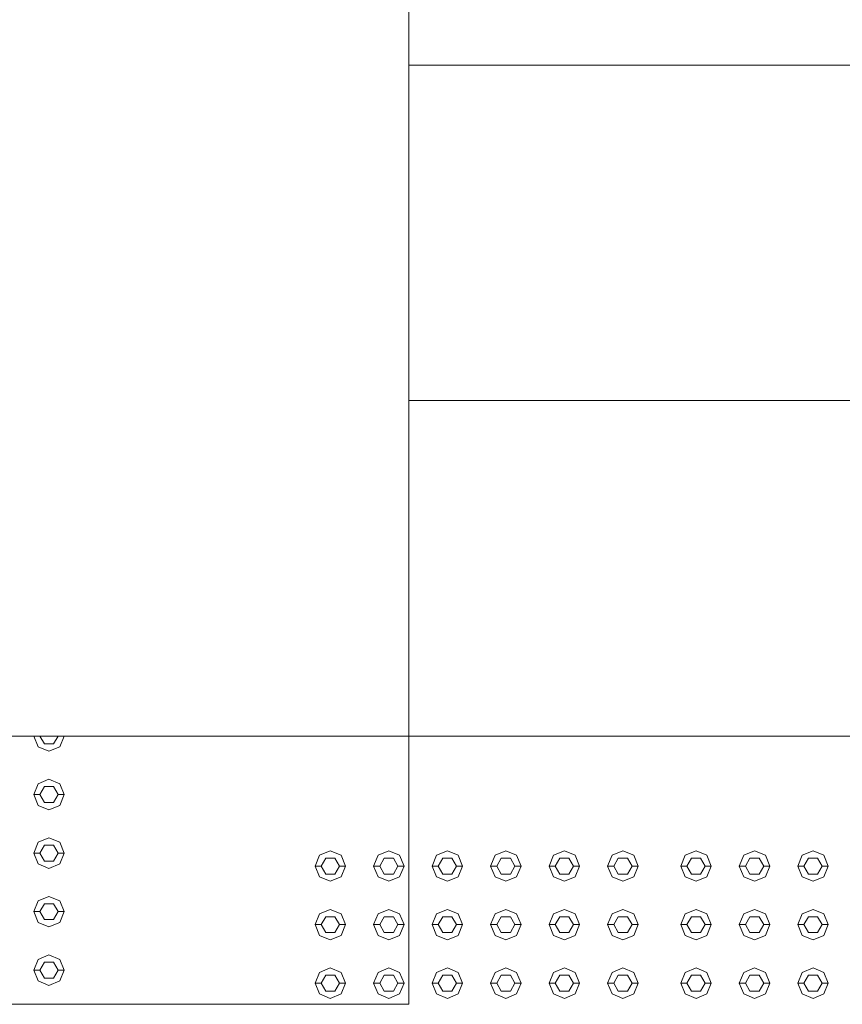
# Model space of a CAD drawing. Header units: millimetres. Extents: x 2 to 902, y -447 to 199.
# Tile 745 of 1056: x 25.38 to 26.73, y 174.43 to 176.05. Entities that reach past the tile are written whole.
import ezdxf

# ---------------------------------------------------------------- set-up
doc = ezdxf.new("R2010")
doc.units = ezdxf.units.MM
doc.header["$MEASUREMENT"] = 0
for name, color, linetype, lineweight in [('IFC-Elemento construtivo genérico-Contorno', 253, 'Continuous', 5), ('IFC-Escada-Contorno', 32, 'Continuous', 5), ('IFC-Laje-Contorno', 134, 'Continuous', 5), ('IFC-Lance de escada-Contorno', 32, 'Continuous', 5)]:
    doc.layers.add(name, color=color, linetype=linetype, lineweight=lineweight)

msp = doc.modelspace()

# ---------------------------------------------------------------- linework, layer by layer
at = {"layer": 'IFC-Elemento construtivo genérico-Contorno', "color": 7, "lineweight": 5}
for p, q in [((25.4021, 174.8714), (25.4094, 174.8538)), ((25.4121, 174.8714), (25.4196, 174.8584)), ((25.4346, 174.8584), (25.4421, 174.8714)), ((25.4448, 174.8538), (25.4521, 174.8714)), ((25.4196, 174.8584), (25.4346, 174.8584)), ((25.4094, 174.8538), (25.4271, 174.8464)), ((25.4271, 174.8464), (25.4448, 174.8538)), ((25.4021, 174.7754), (25.4094, 174.7931)), ((25.4094, 174.7931), (25.4271, 174.8004)), ((25.4271, 174.8004), (25.4448, 174.7931)), ((25.4448, 174.7931), (25.4521, 174.7754)), ((25.4021, 174.7754), (25.4121, 174.7754)), ((25.4021, 174.7754), (25.4094, 174.7577)), ((25.4121, 174.7754), (25.4196, 174.7884)), ((25.4121, 174.7754), (25.4196, 174.7624)), ((25.4196, 174.7884), (25.4346, 174.7884)), ((25.4346, 174.7884), (25.4421, 174.7754)), ((25.4346, 174.7624), (25.4421, 174.7754)), ((25.4421, 174.7754), (25.4521, 174.7754)), ((25.4448, 174.7577), (25.4521, 174.7754)), ((25.4094, 174.7577), (25.4271, 174.7504)), ((25.4196, 174.7624), (25.4346, 174.7624)), ((25.4271, 174.7504), (25.4448, 174.7577)), ((25.4021, 174.6794), (25.4094, 174.6971)), ((25.4094, 174.6971), (25.4271, 174.7044)), ((25.4271, 174.7044), (25.4448, 174.6971)), ((25.4448, 174.6971), (25.4521, 174.6794)), ((25.4021, 174.6794), (25.4121, 174.6794)), ((25.4021, 174.6794), (25.4094, 174.6618)), ((25.4121, 174.6794), (25.4196, 174.6924)), ((25.4121, 174.6794), (25.4196, 174.6664)), ((25.4196, 174.6924), (25.4346, 174.6924)), ((25.4346, 174.6924), (25.4421, 174.6794)), ((25.4346, 174.6664), (25.4421, 174.6794)), ((25.4421, 174.6794), (25.4521, 174.6794)), ((25.4448, 174.6618), (25.4521, 174.6794)), ((25.871, 174.6758), (25.8887, 174.6831)), ((25.8887, 174.6831), (25.9064, 174.6758)), ((25.967, 174.6758), (25.9847, 174.6831)), ((25.9847, 174.6831), (26.0024, 174.6758)), ((26.063, 174.6758), (26.0807, 174.6831)), ((26.063, 174.6758), (26.0807, 174.6831)), ((26.0807, 174.6831), (26.0984, 174.6758)), ((26.0807, 174.6831), (26.0984, 174.6758)), ((26.159, 174.6758), (26.1767, 174.6831)), ((26.159, 174.6758), (26.1767, 174.6831)), ((26.1767, 174.6831), (26.1944, 174.6758)), ((26.1767, 174.6831), (26.1944, 174.6758)), ((26.255, 174.6758), (26.2727, 174.6831)), ((26.255, 174.6758), (26.2727, 174.6831)), ((26.2727, 174.6831), (26.2904, 174.6758)), ((26.2727, 174.6831), (26.2904, 174.6758)), ((26.351, 174.6758), (26.3687, 174.6831)), ((26.351, 174.6758), (26.3687, 174.6831)), ((26.3687, 174.6831), (26.3864, 174.6758)), ((26.3687, 174.6831), (26.3864, 174.6758)), ((26.471, 174.6758), (26.4887, 174.6831)), ((26.471, 174.6758), (26.4887, 174.6831)), ((26.4887, 174.6831), (26.5064, 174.6758)), ((26.4887, 174.6831), (26.5064, 174.6758)), ((26.567, 174.6758), (26.5847, 174.6831)), ((26.567, 174.6758), (26.5847, 174.6831)), ((26.5847, 174.6831), (26.6024, 174.6758)), ((26.5847, 174.6831), (26.6024, 174.6758)), ((26.663, 174.6758), (26.6807, 174.6831)), ((26.663, 174.6758), (26.6807, 174.6831)), ((26.6807, 174.6831), (26.6984, 174.6758)), ((26.6807, 174.6831), (26.6984, 174.6758)), ((25.4094, 174.6618), (25.4271, 174.6544)), ((25.4196, 174.6664), (25.4346, 174.6664)), ((25.4271, 174.6544), (25.4448, 174.6618)), ((25.8637, 174.6581), (25.871, 174.6758)), ((25.8737, 174.6581), (25.8812, 174.6711)), ((25.8812, 174.6711), (25.8962, 174.6711)), ((25.8962, 174.6711), (25.9037, 174.6581)), ((25.9064, 174.6758), (25.9137, 174.6581)), ((25.9597, 174.6581), (25.967, 174.6758)), ((25.9697, 174.6581), (25.9772, 174.6711)), ((25.9772, 174.6711), (25.9922, 174.6711)), ((25.9922, 174.6711), (25.9997, 174.6581)), ((26.0024, 174.6758), (26.0097, 174.6581)), ((26.0557, 174.6581), (26.063, 174.6758)), ((26.0557, 174.6581), (26.063, 174.6758)), ((26.0657, 174.6581), (26.0732, 174.6711)), ((26.0657, 174.6581), (26.0732, 174.6711)), ((26.0732, 174.6711), (26.0882, 174.6711)), ((26.0732, 174.6711), (26.0882, 174.6711)), ((26.0882, 174.6711), (26.0957, 174.6581)), ((26.0882, 174.6711), (26.0957, 174.6581)), ((26.0984, 174.6758), (26.1057, 174.6581)), ((26.0984, 174.6758), (26.1057, 174.6581)), ((26.1517, 174.6581), (26.159, 174.6758)), ((26.1517, 174.6581), (26.159, 174.6758)), ((26.1617, 174.6581), (26.1692, 174.6711)), ((26.1617, 174.6581), (26.1692, 174.6711)), ((26.1692, 174.6711), (26.1842, 174.6711)), ((26.1692, 174.6711), (26.1842, 174.6711)), ((26.1842, 174.6711), (26.1917, 174.6581)), ((26.1842, 174.6711), (26.1917, 174.6581)), ((26.1944, 174.6758), (26.2017, 174.6581)), ((26.1944, 174.6758), (26.2017, 174.6581)), ((26.2477, 174.6581), (26.255, 174.6758)), ((26.2477, 174.6581), (26.255, 174.6758)), ((26.2577, 174.6581), (26.2652, 174.6711)), ((26.2577, 174.6581), (26.2652, 174.6711)), ((26.2652, 174.6711), (26.2802, 174.6711)), ((26.2652, 174.6711), (26.2802, 174.6711)), ((26.2802, 174.6711), (26.2877, 174.6581)), ((26.2802, 174.6711), (26.2877, 174.6581)), ((26.2904, 174.6758), (26.2977, 174.6581)), ((26.2904, 174.6758), (26.2977, 174.6581)), ((26.3437, 174.6581), (26.351, 174.6758)), ((26.3437, 174.6581), (26.351, 174.6758)), ((26.3537, 174.6581), (26.3612, 174.6711)), ((26.3537, 174.6581), (26.3612, 174.6711)), ((26.3612, 174.6711), (26.3762, 174.6711)), ((26.3612, 174.6711), (26.3762, 174.6711)), ((26.3762, 174.6711), (26.3837, 174.6581)), ((26.3762, 174.6711), (26.3837, 174.6581)), ((26.3864, 174.6758), (26.3937, 174.6581)), ((26.3864, 174.6758), (26.3937, 174.6581)), ((26.4637, 174.6581), (26.471, 174.6758)), ((26.4637, 174.6581), (26.471, 174.6758)), ((26.4737, 174.6581), (26.4812, 174.6711)), ((26.4737, 174.6581), (26.4812, 174.6711)), ((26.4812, 174.6711), (26.4962, 174.6711)), ((26.4812, 174.6711), (26.4962, 174.6711)), ((26.4962, 174.6711), (26.5037, 174.6581)), ((26.4962, 174.6711), (26.5037, 174.6581)), ((26.5064, 174.6758), (26.5137, 174.6581)), ((26.5064, 174.6758), (26.5137, 174.6581)), ((26.5597, 174.6581), (26.567, 174.6758)), ((26.5597, 174.6581), (26.567, 174.6758)), ((26.5697, 174.6581), (26.5772, 174.6711)), ((26.5697, 174.6581), (26.5772, 174.6711)), ((26.5772, 174.6711), (26.5922, 174.6711)), ((26.5772, 174.6711), (26.5922, 174.6711)), ((26.5922, 174.6711), (26.5997, 174.6581)), ((26.5922, 174.6711), (26.5997, 174.6581)), ((26.6024, 174.6758), (26.6097, 174.6581)), ((26.6024, 174.6758), (26.6097, 174.6581)), ((26.6557, 174.6581), (26.663, 174.6758)), ((26.6557, 174.6581), (26.663, 174.6758)), ((26.6657, 174.6581), (26.6732, 174.6711)), ((26.6657, 174.6581), (26.6732, 174.6711)), ((26.6732, 174.6711), (26.6882, 174.6711)), ((26.6732, 174.6711), (26.6882, 174.6711)), ((26.6882, 174.6711), (26.6957, 174.6581)), ((26.6882, 174.6711), (26.6957, 174.6581)), ((26.6984, 174.6758), (26.7057, 174.6581)), ((26.6984, 174.6758), (26.7057, 174.6581)), ((25.8637, 174.6581), (25.8737, 174.6581)), ((25.8637, 174.6581), (25.871, 174.6405)), ((25.8737, 174.6581), (25.8812, 174.6451)), ((25.8812, 174.6451), (25.8962, 174.6451)), ((25.8962, 174.6451), (25.9037, 174.6581)), ((25.9037, 174.6581), (25.9137, 174.6581)), ((25.9064, 174.6405), (25.9137, 174.6581)), ((25.9597, 174.6581), (25.9697, 174.6581)), ((25.9597, 174.6581), (25.967, 174.6405)), ((25.9697, 174.6581), (25.9772, 174.6451)), ((25.9772, 174.6451), (25.9922, 174.6451)), ((25.9922, 174.6451), (25.9997, 174.6581)), ((25.9997, 174.6581), (26.0097, 174.6581)), ((26.0024, 174.6405), (26.0097, 174.6581)), ((26.0557, 174.6581), (26.0657, 174.6581)), ((26.0557, 174.6581), (26.063, 174.6405)), ((26.0557, 174.6581), (26.0657, 174.6581)), ((26.0557, 174.6581), (26.063, 174.6405)), ((26.0657, 174.6581), (26.0732, 174.6451)), ((26.0657, 174.6581), (26.0732, 174.6451)), ((26.0732, 174.6451), (26.0882, 174.6451)), ((26.0732, 174.6451), (26.0882, 174.6451)), ((26.0882, 174.6451), (26.0957, 174.6581)), ((26.0882, 174.6451), (26.0957, 174.6581)), ((26.0957, 174.6581), (26.1057, 174.6581)), ((26.0957, 174.6581), (26.1057, 174.6581)), ((26.0984, 174.6405), (26.1057, 174.6581)), ((26.0984, 174.6405), (26.1057, 174.6581)), ((26.1517, 174.6581), (26.1617, 174.6581)), ((26.1517, 174.6581), (26.159, 174.6405)), ((26.1517, 174.6581), (26.1617, 174.6581)), ((26.1517, 174.6581), (26.159, 174.6405)), ((26.1617, 174.6581), (26.1692, 174.6451)), ((26.1617, 174.6581), (26.1692, 174.6451)), ((26.1692, 174.6451), (26.1842, 174.6451)), ((26.1692, 174.6451), (26.1842, 174.6451)), ((26.1842, 174.6451), (26.1917, 174.6581)), ((26.1842, 174.6451), (26.1917, 174.6581)), ((26.1917, 174.6581), (26.2017, 174.6581)), ((26.1917, 174.6581), (26.2017, 174.6581)), ((26.1944, 174.6405), (26.2017, 174.6581)), ((26.1944, 174.6405), (26.2017, 174.6581)), ((26.2477, 174.6581), (26.2577, 174.6581)), ((26.2477, 174.6581), (26.255, 174.6405)), ((26.2477, 174.6581), (26.2577, 174.6581)), ((26.2477, 174.6581), (26.255, 174.6405)), ((26.2577, 174.6581), (26.2652, 174.6451)), ((26.2577, 174.6581), (26.2652, 174.6451)), ((26.2652, 174.6451), (26.2802, 174.6451)), ((26.2652, 174.6451), (26.2802, 174.6451)), ((26.2802, 174.6451), (26.2877, 174.6581)), ((26.2802, 174.6451), (26.2877, 174.6581)), ((26.2877, 174.6581), (26.2977, 174.6581)), ((26.2877, 174.6581), (26.2977, 174.6581)), ((26.2904, 174.6405), (26.2977, 174.6581)), ((26.2904, 174.6405), (26.2977, 174.6581)), ((26.3437, 174.6581), (26.3537, 174.6581)), ((26.3437, 174.6581), (26.351, 174.6405)), ((26.3437, 174.6581), (26.3537, 174.6581)), ((26.3437, 174.6581), (26.351, 174.6405)), ((26.3537, 174.6581), (26.3612, 174.6451)), ((26.3537, 174.6581), (26.3612, 174.6451)), ((26.3612, 174.6451), (26.3762, 174.6451)), ((26.3612, 174.6451), (26.3762, 174.6451)), ((26.3762, 174.6451), (26.3837, 174.6581)), ((26.3762, 174.6451), (26.3837, 174.6581)), ((26.3837, 174.6581), (26.3937, 174.6581)), ((26.3837, 174.6581), (26.3937, 174.6581)), ((26.3864, 174.6405), (26.3937, 174.6581)), ((26.3864, 174.6405), (26.3937, 174.6581)), ((26.4637, 174.6581), (26.4737, 174.6581)), ((26.4637, 174.6581), (26.471, 174.6405)), ((26.4637, 174.6581), (26.4737, 174.6581)), ((26.4637, 174.6581), (26.471, 174.6405)), ((26.4737, 174.6581), (26.4812, 174.6451)), ((26.4737, 174.6581), (26.4812, 174.6451)), ((26.4812, 174.6451), (26.4962, 174.6451)), ((26.4812, 174.6451), (26.4962, 174.6451)), ((26.4962, 174.6451), (26.5037, 174.6581)), ((26.4962, 174.6451), (26.5037, 174.6581)), ((26.5037, 174.6581), (26.5137, 174.6581)), ((26.5037, 174.6581), (26.5137, 174.6581)), ((26.5064, 174.6405), (26.5137, 174.6581)), ((26.5064, 174.6405), (26.5137, 174.6581)), ((26.5597, 174.6581), (26.5697, 174.6581)), ((26.5597, 174.6581), (26.567, 174.6405)), ((26.5597, 174.6581), (26.5697, 174.6581)), ((26.5597, 174.6581), (26.567, 174.6405)), ((26.5697, 174.6581), (26.5772, 174.6451)), ((26.5697, 174.6581), (26.5772, 174.6451)), ((26.5772, 174.6451), (26.5922, 174.6451)), ((26.5772, 174.6451), (26.5922, 174.6451)), ((26.5922, 174.6451), (26.5997, 174.6581)), ((26.5922, 174.6451), (26.5997, 174.6581)), ((26.5997, 174.6581), (26.6097, 174.6581)), ((26.5997, 174.6581), (26.6097, 174.6581)), ((26.6024, 174.6405), (26.6097, 174.6581)), ((26.6024, 174.6405), (26.6097, 174.6581)), ((26.6557, 174.6581), (26.6657, 174.6581)), ((26.6557, 174.6581), (26.663, 174.6405)), ((26.6557, 174.6581), (26.6657, 174.6581)), ((26.6557, 174.6581), (26.663, 174.6405)), ((26.6657, 174.6581), (26.6732, 174.6451)), ((26.6657, 174.6581), (26.6732, 174.6451)), ((26.6732, 174.6451), (26.6882, 174.6451)), ((26.6732, 174.6451), (26.6882, 174.6451)), ((26.6882, 174.6451), (26.6957, 174.6581)), ((26.6882, 174.6451), (26.6957, 174.6581)), ((26.6957, 174.6581), (26.7057, 174.6581)), ((26.6957, 174.6581), (26.7057, 174.6581)), ((26.6984, 174.6405), (26.7057, 174.6581)), ((26.6984, 174.6405), (26.7057, 174.6581)), ((25.871, 174.6405), (25.8887, 174.6331)), ((25.8887, 174.6331), (25.9064, 174.6405)), ((25.967, 174.6405), (25.9847, 174.6331)), ((25.9847, 174.6331), (26.0024, 174.6405)), ((26.063, 174.6405), (26.0807, 174.6331)), ((26.063, 174.6405), (26.0807, 174.6331)), ((26.0807, 174.6331), (26.0984, 174.6405)), ((26.0807, 174.6331), (26.0984, 174.6405)), ((26.159, 174.6405), (26.1767, 174.6331)), ((26.159, 174.6405), (26.1767, 174.6331)), ((26.1767, 174.6331), (26.1944, 174.6405)), ((26.1767, 174.6331), (26.1944, 174.6405)), ((26.255, 174.6405), (26.2727, 174.6331)), ((26.255, 174.6405), (26.2727, 174.6331)), ((26.2727, 174.6331), (26.2904, 174.6405)), ((26.2727, 174.6331), (26.2904, 174.6405)), ((26.351, 174.6405), (26.3687, 174.6331)), ((26.351, 174.6405), (26.3687, 174.6331)), ((26.3687, 174.6331), (26.3864, 174.6405)), ((26.3687, 174.6331), (26.3864, 174.6405)), ((26.471, 174.6405), (26.4887, 174.6331)), ((26.471, 174.6405), (26.4887, 174.6331)), ((26.4887, 174.6331), (26.5064, 174.6405)), ((26.4887, 174.6331), (26.5064, 174.6405)), ((26.567, 174.6405), (26.5847, 174.6331)), ((26.567, 174.6405), (26.5847, 174.6331)), ((26.5847, 174.6331), (26.6024, 174.6405)), ((26.5847, 174.6331), (26.6024, 174.6405)), ((26.663, 174.6405), (26.6807, 174.6331)), ((26.663, 174.6405), (26.6807, 174.6331)), ((26.6807, 174.6331), (26.6984, 174.6405)), ((26.6807, 174.6331), (26.6984, 174.6405)), ((25.4021, 174.5834), (25.4094, 174.6011)), ((25.4094, 174.6011), (25.4271, 174.6084)), ((25.4121, 174.5834), (25.4196, 174.5964)), ((25.4196, 174.5964), (25.4346, 174.5964)), ((25.4271, 174.6084), (25.4448, 174.6011)), ((25.4346, 174.5964), (25.4421, 174.5834)), ((25.4448, 174.6011), (25.4521, 174.5834)), ((25.4021, 174.5834), (25.4121, 174.5834)), ((25.4021, 174.5834), (25.4094, 174.5658)), ((25.4121, 174.5834), (25.4196, 174.5704)), ((25.4346, 174.5704), (25.4421, 174.5834)), ((25.4421, 174.5834), (25.4521, 174.5834)), ((25.4448, 174.5658), (25.4521, 174.5834)), ((25.8637, 174.5621), (25.871, 174.5798)), ((25.871, 174.5798), (25.8887, 174.5871)), ((25.8887, 174.5871), (25.9064, 174.5798)), ((25.9064, 174.5798), (25.9137, 174.5621)), ((25.9597, 174.5621), (25.967, 174.5798)), ((25.967, 174.5798), (25.9847, 174.5871)), ((25.9847, 174.5871), (26.0024, 174.5798)), ((26.0024, 174.5798), (26.0097, 174.5621)), ((26.0557, 174.5621), (26.063, 174.5798)), ((26.0557, 174.5621), (26.063, 174.5798)), ((26.063, 174.5798), (26.0807, 174.5871)), ((26.063, 174.5798), (26.0807, 174.5871)), ((26.0807, 174.5871), (26.0984, 174.5798)), ((26.0807, 174.5871), (26.0984, 174.5798)), ((26.0984, 174.5798), (26.1057, 174.5621)), ((26.0984, 174.5798), (26.1057, 174.5621)), ((26.1517, 174.5621), (26.159, 174.5798)), ((26.1517, 174.5621), (26.159, 174.5798)), ((26.159, 174.5798), (26.1767, 174.5871)), ((26.159, 174.5798), (26.1767, 174.5871)), ((26.1767, 174.5871), (26.1944, 174.5798)), ((26.1767, 174.5871), (26.1944, 174.5798)), ((26.1944, 174.5798), (26.2017, 174.5621)), ((26.1944, 174.5798), (26.2017, 174.5621)), ((26.2477, 174.5621), (26.255, 174.5798)), ((26.2477, 174.5621), (26.255, 174.5798)), ((26.255, 174.5798), (26.2727, 174.5871)), ((26.255, 174.5798), (26.2727, 174.5871)), ((26.2727, 174.5871), (26.2904, 174.5798)), ((26.2727, 174.5871), (26.2904, 174.5798)), ((26.2904, 174.5798), (26.2977, 174.5621)), ((26.2904, 174.5798), (26.2977, 174.5621)), ((26.3437, 174.5621), (26.351, 174.5798)), ((26.3437, 174.5621), (26.351, 174.5798)), ((26.351, 174.5798), (26.3687, 174.5871)), ((26.351, 174.5798), (26.3687, 174.5871)), ((26.3687, 174.5871), (26.3864, 174.5798)), ((26.3687, 174.5871), (26.3864, 174.5798)), ((26.3864, 174.5798), (26.3937, 174.5621)), ((26.3864, 174.5798), (26.3937, 174.5621)), ((26.4637, 174.5621), (26.471, 174.5798)), ((26.4637, 174.5621), (26.471, 174.5798)), ((26.471, 174.5798), (26.4887, 174.5871)), ((26.471, 174.5798), (26.4887, 174.5871)), ((26.4887, 174.5871), (26.5064, 174.5798)), ((26.4887, 174.5871), (26.5064, 174.5798)), ((26.5064, 174.5798), (26.5137, 174.5621)), ((26.5064, 174.5798), (26.5137, 174.5621)), ((26.5597, 174.5621), (26.567, 174.5798)), ((26.5597, 174.5621), (26.567, 174.5798)), ((26.567, 174.5798), (26.5847, 174.5871)), ((26.567, 174.5798), (26.5847, 174.5871)), ((26.5847, 174.5871), (26.6024, 174.5798)), ((26.5847, 174.5871), (26.6024, 174.5798)), ((26.6024, 174.5798), (26.6097, 174.5621)), ((26.6024, 174.5798), (26.6097, 174.5621)), ((26.6557, 174.5621), (26.663, 174.5798)), ((26.6557, 174.5621), (26.663, 174.5798)), ((26.663, 174.5798), (26.6807, 174.5871)), ((26.663, 174.5798), (26.6807, 174.5871)), ((26.6807, 174.5871), (26.6984, 174.5798)), ((26.6807, 174.5871), (26.6984, 174.5798)), ((26.6984, 174.5798), (26.7057, 174.5621)), ((26.6984, 174.5798), (26.7057, 174.5621)), ((25.4094, 174.5658), (25.4271, 174.5584)), ((25.4196, 174.5704), (25.4346, 174.5704)), ((25.4271, 174.5584), (25.4448, 174.5658)), ((25.8737, 174.5621), (25.8812, 174.5751)), ((25.8812, 174.5751), (25.8962, 174.5751)), ((25.8962, 174.5751), (25.9037, 174.5621)), ((25.9697, 174.5621), (25.9772, 174.5751)), ((25.9772, 174.5751), (25.9922, 174.5751)), ((25.9922, 174.5751), (25.9997, 174.5621)), ((26.0657, 174.5621), (26.0732, 174.5751)), ((26.0657, 174.5621), (26.0732, 174.5751)), ((26.0732, 174.5751), (26.0882, 174.5751)), ((26.0732, 174.5751), (26.0882, 174.5751)), ((26.0882, 174.5751), (26.0957, 174.5621)), ((26.0882, 174.5751), (26.0957, 174.5621)), ((26.1617, 174.5621), (26.1692, 174.5751)), ((26.1617, 174.5621), (26.1692, 174.5751)), ((26.1692, 174.5751), (26.1842, 174.5751)), ((26.1692, 174.5751), (26.1842, 174.5751)), ((26.1842, 174.5751), (26.1917, 174.5621)), ((26.1842, 174.5751), (26.1917, 174.5621)), ((26.2577, 174.5621), (26.2652, 174.5751)), ((26.2577, 174.5621), (26.2652, 174.5751)), ((26.2652, 174.5751), (26.2802, 174.5751)), ((26.2652, 174.5751), (26.2802, 174.5751)), ((26.2802, 174.5751), (26.2877, 174.5621)), ((26.2802, 174.5751), (26.2877, 174.5621)), ((26.3537, 174.5621), (26.3612, 174.5751)), ((26.3537, 174.5621), (26.3612, 174.5751)), ((26.3612, 174.5751), (26.3762, 174.5751)), ((26.3612, 174.5751), (26.3762, 174.5751)), ((26.3762, 174.5751), (26.3837, 174.5621)), ((26.3762, 174.5751), (26.3837, 174.5621)), ((26.4737, 174.5621), (26.4812, 174.5751)), ((26.4737, 174.5621), (26.4812, 174.5751)), ((26.4812, 174.5751), (26.4962, 174.5751)), ((26.4812, 174.5751), (26.4962, 174.5751)), ((26.4962, 174.5751), (26.5037, 174.5621)), ((26.4962, 174.5751), (26.5037, 174.5621)), ((26.5697, 174.5621), (26.5772, 174.5751)), ((26.5697, 174.5621), (26.5772, 174.5751)), ((26.5772, 174.5751), (26.5922, 174.5751)), ((26.5772, 174.5751), (26.5922, 174.5751)), ((26.5922, 174.5751), (26.5997, 174.5621)), ((26.5922, 174.5751), (26.5997, 174.5621)), ((26.6657, 174.5621), (26.6732, 174.5751)), ((26.6657, 174.5621), (26.6732, 174.5751)), ((26.6732, 174.5751), (26.6882, 174.5751)), ((26.6732, 174.5751), (26.6882, 174.5751)), ((26.6882, 174.5751), (26.6957, 174.5621)), ((26.6882, 174.5751), (26.6957, 174.5621)), ((25.8637, 174.5621), (25.8737, 174.5621)), ((25.8637, 174.5621), (25.871, 174.5445)), ((25.8737, 174.5621), (25.8812, 174.5491)), ((25.8812, 174.5491), (25.8962, 174.5491)), ((25.8962, 174.5491), (25.9037, 174.5621)), ((25.9037, 174.5621), (25.9137, 174.5621)), ((25.9064, 174.5445), (25.9137, 174.5621)), ((25.9597, 174.5621), (25.9697, 174.5621)), ((25.9597, 174.5621), (25.967, 174.5445)), ((25.9697, 174.5621), (25.9772, 174.5491)), ((25.9772, 174.5491), (25.9922, 174.5491)), ((25.9922, 174.5491), (25.9997, 174.5621)), ((25.9997, 174.5621), (26.0097, 174.5621)), ((26.0024, 174.5445), (26.0097, 174.5621)), ((26.0557, 174.5621), (26.0657, 174.5621)), ((26.0557, 174.5621), (26.063, 174.5445)), ((26.0557, 174.5621), (26.0657, 174.5621)), ((26.0557, 174.5621), (26.063, 174.5445)), ((26.0657, 174.5621), (26.0732, 174.5491)), ((26.0657, 174.5621), (26.0732, 174.5491)), ((26.0732, 174.5491), (26.0882, 174.5491)), ((26.0732, 174.5491), (26.0882, 174.5491)), ((26.0882, 174.5491), (26.0957, 174.5621)), ((26.0882, 174.5491), (26.0957, 174.5621)), ((26.0957, 174.5621), (26.1057, 174.5621)), ((26.0957, 174.5621), (26.1057, 174.5621)), ((26.0984, 174.5445), (26.1057, 174.5621)), ((26.0984, 174.5445), (26.1057, 174.5621)), ((26.1517, 174.5621), (26.1617, 174.5621)), ((26.1517, 174.5621), (26.159, 174.5445)), ((26.1517, 174.5621), (26.1617, 174.5621)), ((26.1517, 174.5621), (26.159, 174.5445)), ((26.1617, 174.5621), (26.1692, 174.5491)), ((26.1617, 174.5621), (26.1692, 174.5491)), ((26.1692, 174.5491), (26.1842, 174.5491)), ((26.1692, 174.5491), (26.1842, 174.5491)), ((26.1842, 174.5491), (26.1917, 174.5621)), ((26.1842, 174.5491), (26.1917, 174.5621)), ((26.1917, 174.5621), (26.2017, 174.5621)), ((26.1917, 174.5621), (26.2017, 174.5621)), ((26.1944, 174.5445), (26.2017, 174.5621)), ((26.1944, 174.5445), (26.2017, 174.5621)), ((26.2477, 174.5621), (26.2577, 174.5621)), ((26.2477, 174.5621), (26.255, 174.5445)), ((26.2477, 174.5621), (26.2577, 174.5621)), ((26.2477, 174.5621), (26.255, 174.5445)), ((26.2577, 174.5621), (26.2652, 174.5491)), ((26.2577, 174.5621), (26.2652, 174.5491)), ((26.2652, 174.5491), (26.2802, 174.5491)), ((26.2652, 174.5491), (26.2802, 174.5491)), ((26.2802, 174.5491), (26.2877, 174.5621)), ((26.2802, 174.5491), (26.2877, 174.5621)), ((26.2877, 174.5621), (26.2977, 174.5621)), ((26.2877, 174.5621), (26.2977, 174.5621)), ((26.2904, 174.5445), (26.2977, 174.5621)), ((26.2904, 174.5445), (26.2977, 174.5621)), ((26.3437, 174.5621), (26.3537, 174.5621)), ((26.3437, 174.5621), (26.351, 174.5445)), ((26.3437, 174.5621), (26.3537, 174.5621)), ((26.3437, 174.5621), (26.351, 174.5445)), ((26.3537, 174.5621), (26.3612, 174.5491)), ((26.3537, 174.5621), (26.3612, 174.5491)), ((26.3612, 174.5491), (26.3762, 174.5491)), ((26.3612, 174.5491), (26.3762, 174.5491)), ((26.3762, 174.5491), (26.3837, 174.5621)), ((26.3762, 174.5491), (26.3837, 174.5621)), ((26.3837, 174.5621), (26.3937, 174.5621)), ((26.3837, 174.5621), (26.3937, 174.5621)), ((26.3864, 174.5445), (26.3937, 174.5621)), ((26.3864, 174.5445), (26.3937, 174.5621)), ((26.4637, 174.5621), (26.4737, 174.5621)), ((26.4637, 174.5621), (26.471, 174.5445)), ((26.4637, 174.5621), (26.4737, 174.5621)), ((26.4637, 174.5621), (26.471, 174.5445)), ((26.4737, 174.5621), (26.4812, 174.5491)), ((26.4737, 174.5621), (26.4812, 174.5491)), ((26.4812, 174.5491), (26.4962, 174.5491)), ((26.4812, 174.5491), (26.4962, 174.5491)), ((26.4962, 174.5491), (26.5037, 174.5621)), ((26.4962, 174.5491), (26.5037, 174.5621)), ((26.5037, 174.5621), (26.5137, 174.5621)), ((26.5037, 174.5621), (26.5137, 174.5621)), ((26.5064, 174.5445), (26.5137, 174.5621)), ((26.5064, 174.5445), (26.5137, 174.5621)), ((26.5597, 174.5621), (26.5697, 174.5621)), ((26.5597, 174.5621), (26.567, 174.5445)), ((26.5597, 174.5621), (26.5697, 174.5621)), ((26.5597, 174.5621), (26.567, 174.5445)), ((26.5697, 174.5621), (26.5772, 174.5491)), ((26.5697, 174.5621), (26.5772, 174.5491)), ((26.5772, 174.5491), (26.5922, 174.5491)), ((26.5772, 174.5491), (26.5922, 174.5491)), ((26.5922, 174.5491), (26.5997, 174.5621)), ((26.5922, 174.5491), (26.5997, 174.5621)), ((26.5997, 174.5621), (26.6097, 174.5621)), ((26.5997, 174.5621), (26.6097, 174.5621)), ((26.6024, 174.5445), (26.6097, 174.5621)), ((26.6024, 174.5445), (26.6097, 174.5621)), ((26.6557, 174.5621), (26.6657, 174.5621)), ((26.6557, 174.5621), (26.663, 174.5445)), ((26.6557, 174.5621), (26.6657, 174.5621)), ((26.6557, 174.5621), (26.663, 174.5445)), ((26.6657, 174.5621), (26.6732, 174.5491)), ((26.6657, 174.5621), (26.6732, 174.5491)), ((26.6732, 174.5491), (26.6882, 174.5491)), ((26.6732, 174.5491), (26.6882, 174.5491)), ((26.6882, 174.5491), (26.6957, 174.5621)), ((26.6882, 174.5491), (26.6957, 174.5621)), ((26.6957, 174.5621), (26.7057, 174.5621)), ((26.6957, 174.5621), (26.7057, 174.5621)), ((26.6984, 174.5445), (26.7057, 174.5621)), ((26.6984, 174.5445), (26.7057, 174.5621)), ((25.871, 174.5445), (25.8887, 174.5371)), ((25.8887, 174.5371), (25.9064, 174.5445)), ((25.967, 174.5445), (25.9847, 174.5371)), ((25.9847, 174.5371), (26.0024, 174.5445)), ((26.063, 174.5445), (26.0807, 174.5371)), ((26.063, 174.5445), (26.0807, 174.5371)), ((26.0807, 174.5371), (26.0984, 174.5445)), ((26.0807, 174.5371), (26.0984, 174.5445)), ((26.159, 174.5445), (26.1767, 174.5371)), ((26.159, 174.5445), (26.1767, 174.5371)), ((26.1767, 174.5371), (26.1944, 174.5445)), ((26.1767, 174.5371), (26.1944, 174.5445)), ((26.255, 174.5445), (26.2727, 174.5371)), ((26.255, 174.5445), (26.2727, 174.5371)), ((26.2727, 174.5371), (26.2904, 174.5445)), ((26.2727, 174.5371), (26.2904, 174.5445)), ((26.351, 174.5445), (26.3687, 174.5371)), ((26.351, 174.5445), (26.3687, 174.5371)), ((26.3687, 174.5371), (26.3864, 174.5445)), ((26.3687, 174.5371), (26.3864, 174.5445)), ((26.471, 174.5445), (26.4887, 174.5371)), ((26.471, 174.5445), (26.4887, 174.5371)), ((26.4887, 174.5371), (26.5064, 174.5445)), ((26.4887, 174.5371), (26.5064, 174.5445)), ((26.567, 174.5445), (26.5847, 174.5371)), ((26.567, 174.5445), (26.5847, 174.5371)), ((26.5847, 174.5371), (26.6024, 174.5445)), ((26.5847, 174.5371), (26.6024, 174.5445)), ((26.663, 174.5445), (26.6807, 174.5371)), ((26.663, 174.5445), (26.6807, 174.5371)), ((26.6807, 174.5371), (26.6984, 174.5445)), ((26.6807, 174.5371), (26.6984, 174.5445)), ((25.4021, 174.4874), (25.4094, 174.5051)), ((25.4094, 174.5051), (25.4271, 174.5124)), ((25.4121, 174.4874), (25.4196, 174.5004)), ((25.4196, 174.5004), (25.4346, 174.5004)), ((25.4271, 174.5124), (25.4448, 174.5051)), ((25.4346, 174.5004), (25.4421, 174.4874)), ((25.4448, 174.5051), (25.4521, 174.4874)), ((25.4021, 174.4874), (25.4121, 174.4874)), ((25.4021, 174.4874), (25.4094, 174.4698)), ((25.4121, 174.4874), (25.4196, 174.4744)), ((25.4346, 174.4744), (25.4421, 174.4874)), ((25.4421, 174.4874), (25.4521, 174.4874)), ((25.4448, 174.4698), (25.4521, 174.4874)), ((25.8637, 174.4661), (25.871, 174.4838)), ((25.871, 174.4838), (25.8887, 174.4911)), ((25.8887, 174.4911), (25.9064, 174.4838)), ((25.9064, 174.4838), (25.9137, 174.4661)), ((25.9597, 174.4661), (25.967, 174.4838)), ((25.967, 174.4838), (25.9847, 174.4911)), ((25.9847, 174.4911), (26.0024, 174.4838)), ((26.0024, 174.4838), (26.0097, 174.4661)), ((26.0557, 174.4661), (26.063, 174.4838)), ((26.0557, 174.4661), (26.063, 174.4838)), ((26.063, 174.4838), (26.0807, 174.4911)), ((26.063, 174.4838), (26.0807, 174.4911)), ((26.0807, 174.4911), (26.0984, 174.4838)), ((26.0807, 174.4911), (26.0984, 174.4838)), ((26.0984, 174.4838), (26.1057, 174.4661)), ((26.0984, 174.4838), (26.1057, 174.4661)), ((26.1517, 174.4661), (26.159, 174.4838)), ((26.1517, 174.4661), (26.159, 174.4838)), ((26.159, 174.4838), (26.1767, 174.4911)), ((26.159, 174.4838), (26.1767, 174.4911)), ((26.1767, 174.4911), (26.1944, 174.4838)), ((26.1767, 174.4911), (26.1944, 174.4838)), ((26.1944, 174.4838), (26.2017, 174.4661)), ((26.1944, 174.4838), (26.2017, 174.4661)), ((26.2477, 174.4661), (26.255, 174.4838)), ((26.2477, 174.4661), (26.255, 174.4838)), ((26.255, 174.4838), (26.2727, 174.4911)), ((26.255, 174.4838), (26.2727, 174.4911)), ((26.2727, 174.4911), (26.2904, 174.4838)), ((26.2727, 174.4911), (26.2904, 174.4838)), ((26.2904, 174.4838), (26.2977, 174.4661)), ((26.2904, 174.4838), (26.2977, 174.4661)), ((26.3437, 174.4661), (26.351, 174.4838)), ((26.3437, 174.4661), (26.351, 174.4838)), ((26.351, 174.4838), (26.3687, 174.4911)), ((26.351, 174.4838), (26.3687, 174.4911)), ((26.3687, 174.4911), (26.3864, 174.4838)), ((26.3687, 174.4911), (26.3864, 174.4838)), ((26.3864, 174.4838), (26.3937, 174.4661)), ((26.3864, 174.4838), (26.3937, 174.4661)), ((26.4637, 174.4661), (26.471, 174.4838)), ((26.4637, 174.4661), (26.471, 174.4838)), ((26.471, 174.4838), (26.4887, 174.4911)), ((26.471, 174.4838), (26.4887, 174.4911)), ((26.4887, 174.4911), (26.5064, 174.4838)), ((26.4887, 174.4911), (26.5064, 174.4838)), ((26.5064, 174.4838), (26.5137, 174.4661)), ((26.5064, 174.4838), (26.5137, 174.4661)), ((26.5597, 174.4661), (26.567, 174.4838)), ((26.5597, 174.4661), (26.567, 174.4838)), ((26.567, 174.4838), (26.5847, 174.4911)), ((26.567, 174.4838), (26.5847, 174.4911)), ((26.5847, 174.4911), (26.6024, 174.4838)), ((26.5847, 174.4911), (26.6024, 174.4838)), ((26.6024, 174.4838), (26.6097, 174.4661)), ((26.6024, 174.4838), (26.6097, 174.4661)), ((26.6557, 174.4661), (26.663, 174.4838)), ((26.6557, 174.4661), (26.663, 174.4838)), ((26.663, 174.4838), (26.6807, 174.4911)), ((26.663, 174.4838), (26.6807, 174.4911)), ((26.6807, 174.4911), (26.6984, 174.4838)), ((26.6807, 174.4911), (26.6984, 174.4838)), ((26.6984, 174.4838), (26.7057, 174.4661)), ((26.6984, 174.4838), (26.7057, 174.4661)), ((25.4094, 174.4698), (25.4271, 174.4624)), ((25.4196, 174.4744), (25.4346, 174.4744)), ((25.4271, 174.4624), (25.4448, 174.4698)), ((25.8737, 174.4661), (25.8812, 174.4791)), ((25.8812, 174.4791), (25.8962, 174.4791)), ((25.8962, 174.4791), (25.9037, 174.4661)), ((25.9697, 174.4661), (25.9772, 174.4791)), ((25.9772, 174.4791), (25.9922, 174.4791)), ((25.9922, 174.4791), (25.9997, 174.4661)), ((26.0657, 174.4661), (26.0732, 174.4791)), ((26.0657, 174.4661), (26.0732, 174.4791)), ((26.0732, 174.4791), (26.0882, 174.4791)), ((26.0732, 174.4791), (26.0882, 174.4791)), ((26.0882, 174.4791), (26.0957, 174.4661)), ((26.0882, 174.4791), (26.0957, 174.4661)), ((26.1617, 174.4661), (26.1692, 174.4791)), ((26.1617, 174.4661), (26.1692, 174.4791)), ((26.1692, 174.4791), (26.1842, 174.4791)), ((26.1692, 174.4791), (26.1842, 174.4791)), ((26.1842, 174.4791), (26.1917, 174.4661)), ((26.1842, 174.4791), (26.1917, 174.4661)), ((26.2577, 174.4661), (26.2652, 174.4791)), ((26.2577, 174.4661), (26.2652, 174.4791)), ((26.2652, 174.4791), (26.2802, 174.4791)), ((26.2652, 174.4791), (26.2802, 174.4791)), ((26.2802, 174.4791), (26.2877, 174.4661)), ((26.2802, 174.4791), (26.2877, 174.4661)), ((26.3537, 174.4661), (26.3612, 174.4791)), ((26.3537, 174.4661), (26.3612, 174.4791)), ((26.3612, 174.4791), (26.3762, 174.4791)), ((26.3612, 174.4791), (26.3762, 174.4791)), ((26.3762, 174.4791), (26.3837, 174.4661)), ((26.3762, 174.4791), (26.3837, 174.4661)), ((26.4737, 174.4661), (26.4812, 174.4791)), ((26.4737, 174.4661), (26.4812, 174.4791)), ((26.4812, 174.4791), (26.4962, 174.4791)), ((26.4812, 174.4791), (26.4962, 174.4791)), ((26.4962, 174.4791), (26.5037, 174.4661)), ((26.4962, 174.4791), (26.5037, 174.4661)), ((26.5697, 174.4661), (26.5772, 174.4791)), ((26.5697, 174.4661), (26.5772, 174.4791)), ((26.5772, 174.4791), (26.5922, 174.4791)), ((26.5772, 174.4791), (26.5922, 174.4791)), ((26.5922, 174.4791), (26.5997, 174.4661)), ((26.5922, 174.4791), (26.5997, 174.4661)), ((26.6657, 174.4661), (26.6732, 174.4791)), ((26.6657, 174.4661), (26.6732, 174.4791)), ((26.6732, 174.4791), (26.6882, 174.4791)), ((26.6732, 174.4791), (26.6882, 174.4791)), ((26.6882, 174.4791), (26.6957, 174.4661)), ((26.6882, 174.4791), (26.6957, 174.4661)), ((25.8637, 174.4661), (25.8737, 174.4661)), ((25.8637, 174.4661), (25.871, 174.4485)), ((25.8737, 174.4661), (25.8812, 174.4531)), ((25.8812, 174.4531), (25.8962, 174.4531)), ((25.8962, 174.4531), (25.9037, 174.4661)), ((25.9037, 174.4661), (25.9137, 174.4661)), ((25.9064, 174.4485), (25.9137, 174.4661)), ((25.9597, 174.4661), (25.9697, 174.4661)), ((25.9597, 174.4661), (25.967, 174.4485)), ((25.9697, 174.4661), (25.9772, 174.4531)), ((25.9772, 174.4531), (25.9922, 174.4531)), ((25.9922, 174.4531), (25.9997, 174.4661)), ((25.9997, 174.4661), (26.0097, 174.4661)), ((26.0024, 174.4485), (26.0097, 174.4661)), ((26.0557, 174.4661), (26.0657, 174.4661)), ((26.0557, 174.4661), (26.063, 174.4485)), ((26.0557, 174.4661), (26.0657, 174.4661)), ((26.0557, 174.4661), (26.063, 174.4485)), ((26.0657, 174.4661), (26.0732, 174.4531)), ((26.0657, 174.4661), (26.0732, 174.4531)), ((26.0732, 174.4531), (26.0882, 174.4531)), ((26.0732, 174.4531), (26.0882, 174.4531)), ((26.0882, 174.4531), (26.0957, 174.4661)), ((26.0882, 174.4531), (26.0957, 174.4661)), ((26.0957, 174.4661), (26.1057, 174.4661)), ((26.0957, 174.4661), (26.1057, 174.4661)), ((26.0984, 174.4485), (26.1057, 174.4661)), ((26.0984, 174.4485), (26.1057, 174.4661)), ((26.1517, 174.4661), (26.1617, 174.4661)), ((26.1517, 174.4661), (26.159, 174.4485)), ((26.1517, 174.4661), (26.1617, 174.4661)), ((26.1517, 174.4661), (26.159, 174.4485)), ((26.1617, 174.4661), (26.1692, 174.4531)), ((26.1617, 174.4661), (26.1692, 174.4531)), ((26.1692, 174.4531), (26.1842, 174.4531)), ((26.1692, 174.4531), (26.1842, 174.4531)), ((26.1842, 174.4531), (26.1917, 174.4661)), ((26.1842, 174.4531), (26.1917, 174.4661)), ((26.1917, 174.4661), (26.2017, 174.4661)), ((26.1917, 174.4661), (26.2017, 174.4661)), ((26.1944, 174.4485), (26.2017, 174.4661)), ((26.1944, 174.4485), (26.2017, 174.4661)), ((26.2477, 174.4661), (26.2577, 174.4661)), ((26.2477, 174.4661), (26.255, 174.4485)), ((26.2477, 174.4661), (26.2577, 174.4661)), ((26.2477, 174.4661), (26.255, 174.4485)), ((26.2577, 174.4661), (26.2652, 174.4531)), ((26.2577, 174.4661), (26.2652, 174.4531)), ((26.2652, 174.4531), (26.2802, 174.4531)), ((26.2652, 174.4531), (26.2802, 174.4531)), ((26.2802, 174.4531), (26.2877, 174.4661)), ((26.2802, 174.4531), (26.2877, 174.4661)), ((26.2877, 174.4661), (26.2977, 174.4661)), ((26.2877, 174.4661), (26.2977, 174.4661)), ((26.2904, 174.4485), (26.2977, 174.4661)), ((26.2904, 174.4485), (26.2977, 174.4661)), ((26.3437, 174.4661), (26.3537, 174.4661)), ((26.3437, 174.4661), (26.351, 174.4485)), ((26.3437, 174.4661), (26.3537, 174.4661)), ((26.3437, 174.4661), (26.351, 174.4485)), ((26.3537, 174.4661), (26.3612, 174.4531)), ((26.3537, 174.4661), (26.3612, 174.4531)), ((26.3612, 174.4531), (26.3762, 174.4531)), ((26.3612, 174.4531), (26.3762, 174.4531)), ((26.3762, 174.4531), (26.3837, 174.4661)), ((26.3762, 174.4531), (26.3837, 174.4661)), ((26.3837, 174.4661), (26.3937, 174.4661)), ((26.3837, 174.4661), (26.3937, 174.4661)), ((26.3864, 174.4485), (26.3937, 174.4661)), ((26.3864, 174.4485), (26.3937, 174.4661)), ((26.4637, 174.4661), (26.4737, 174.4661)), ((26.4637, 174.4661), (26.471, 174.4485)), ((26.4637, 174.4661), (26.4737, 174.4661)), ((26.4637, 174.4661), (26.471, 174.4485)), ((26.4737, 174.4661), (26.4812, 174.4531)), ((26.4737, 174.4661), (26.4812, 174.4531)), ((26.4812, 174.4531), (26.4962, 174.4531)), ((26.4812, 174.4531), (26.4962, 174.4531)), ((26.4962, 174.4531), (26.5037, 174.4661)), ((26.4962, 174.4531), (26.5037, 174.4661)), ((26.5037, 174.4661), (26.5137, 174.4661)), ((26.5037, 174.4661), (26.5137, 174.4661)), ((26.5064, 174.4485), (26.5137, 174.4661)), ((26.5064, 174.4485), (26.5137, 174.4661)), ((26.5597, 174.4661), (26.5697, 174.4661)), ((26.5597, 174.4661), (26.567, 174.4485)), ((26.5597, 174.4661), (26.5697, 174.4661)), ((26.5597, 174.4661), (26.567, 174.4485)), ((26.5697, 174.4661), (26.5772, 174.4531)), ((26.5697, 174.4661), (26.5772, 174.4531)), ((26.5772, 174.4531), (26.5922, 174.4531)), ((26.5772, 174.4531), (26.5922, 174.4531)), ((26.5922, 174.4531), (26.5997, 174.4661)), ((26.5922, 174.4531), (26.5997, 174.4661)), ((26.5997, 174.4661), (26.6097, 174.4661)), ((26.5997, 174.4661), (26.6097, 174.4661)), ((26.6024, 174.4485), (26.6097, 174.4661)), ((26.6024, 174.4485), (26.6097, 174.4661)), ((26.6557, 174.4661), (26.6657, 174.4661)), ((26.6557, 174.4661), (26.663, 174.4485)), ((26.6557, 174.4661), (26.6657, 174.4661)), ((26.6557, 174.4661), (26.663, 174.4485)), ((26.6657, 174.4661), (26.6732, 174.4531)), ((26.6657, 174.4661), (26.6732, 174.4531)), ((26.6732, 174.4531), (26.6882, 174.4531)), ((26.6732, 174.4531), (26.6882, 174.4531)), ((26.6882, 174.4531), (26.6957, 174.4661)), ((26.6882, 174.4531), (26.6957, 174.4661)), ((26.6957, 174.4661), (26.7057, 174.4661)), ((26.6957, 174.4661), (26.7057, 174.4661)), ((26.6984, 174.4485), (26.7057, 174.4661)), ((26.6984, 174.4485), (26.7057, 174.4661)), ((25.871, 174.4485), (25.8887, 174.4411)), ((25.8887, 174.4411), (25.9064, 174.4485)), ((25.967, 174.4485), (25.9847, 174.4411)), ((25.9847, 174.4411), (26.0024, 174.4485)), ((26.063, 174.4485), (26.0807, 174.4411)), ((26.063, 174.4485), (26.0807, 174.4411)), ((26.0807, 174.4411), (26.0984, 174.4485)), ((26.0807, 174.4411), (26.0984, 174.4485)), ((26.159, 174.4485), (26.1767, 174.4411)), ((26.159, 174.4485), (26.1767, 174.4411)), ((26.1767, 174.4411), (26.1944, 174.4485)), ((26.1767, 174.4411), (26.1944, 174.4485)), ((26.255, 174.4485), (26.2727, 174.4411)), ((26.255, 174.4485), (26.2727, 174.4411)), ((26.2727, 174.4411), (26.2904, 174.4485)), ((26.2727, 174.4411), (26.2904, 174.4485)), ((26.351, 174.4485), (26.3687, 174.4411)), ((26.351, 174.4485), (26.3687, 174.4411)), ((26.3687, 174.4411), (26.3864, 174.4485)), ((26.3687, 174.4411), (26.3864, 174.4485)), ((26.471, 174.4485), (26.4887, 174.4411)), ((26.471, 174.4485), (26.4887, 174.4411)), ((26.4887, 174.4411), (26.5064, 174.4485)), ((26.4887, 174.4411), (26.5064, 174.4485)), ((26.567, 174.4485), (26.5847, 174.4411)), ((26.567, 174.4485), (26.5847, 174.4411)), ((26.5847, 174.4411), (26.6024, 174.4485)), ((26.5847, 174.4411), (26.6024, 174.4485)), ((26.663, 174.4485), (26.6807, 174.4411)), ((26.663, 174.4485), (26.6807, 174.4411)), ((26.6807, 174.4411), (26.6984, 174.4485)), ((26.6807, 174.4411), (26.6984, 174.4485))]:
    msp.add_line(p, q, dxfattribs=at)
at = {"layer": 'IFC-Escada-Contorno', "color": 7, "lineweight": 5}
for p, q in [((26.0177, 175.9714), (27.6287, 175.9714)), ((26.0177, 175.9714), (27.6287, 175.9714)), ((26.0177, 175.4214), (27.6287, 175.4214))]:
    msp.add_line(p, q, dxfattribs=at)
at = {"layer": 'IFC-Laje-Contorno', "color": 7, "lineweight": 5}
for p, q in [((26.0177, 174.4314), (26.0177, 177.6252)), ((26.0177, 174.8714), (26.0177, 177.6252)), ((19.1677, 174.8714), (26.0177, 174.8714)), ((26.0177, 174.8714), (27.6287, 174.8714)), ((26.0177, 174.8714), (27.6287, 174.8714)), ((18.5677, 174.4314), (26.0177, 174.4314))]:
    msp.add_line(p, q, dxfattribs=at)
at = {"layer": 'IFC-Lance de escada-Contorno', "color": 7, "lineweight": 5}
for p, q in [((26.0177, 175.9714), (27.6287, 175.9714)), ((26.0177, 175.4214), (27.6287, 175.4214))]:
    msp.add_line(p, q, dxfattribs=at)

doc.saveas('drawing.dxf')
